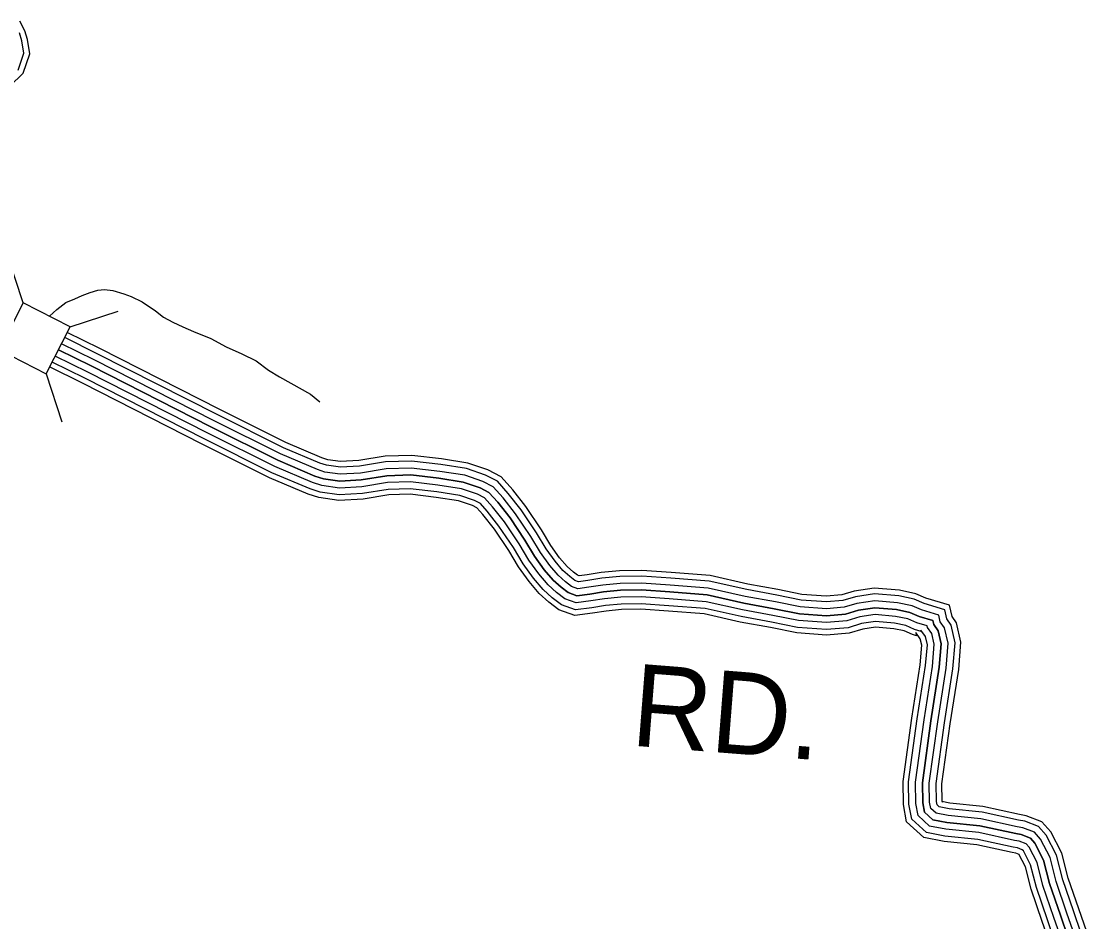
# Model space of a CAD drawing. Extents: x 1788175 to 1969470, y 584502 to 738744.
# Drawn here: x 1904395 to 1909191, y 668335 to 672391 of the extents above; entities that cross this region are included whole.
import ezdxf

# ---------------------------------------------------------------- set-up
doc = ezdxf.new("R2010")
doc.units = 0
for name, color, linetype in [('DESIGN - ROW - Right-of-Way and Easement Labels', 7, 'Continuous'), ('DESIGN - TRANSPORTATION - Text', 7, 'Continuous'), ('SURVEY - DRAINAGE - Storm Sewer', 7, 'Continuous'), ('SURVEY - PROPERTY - Owners', 7, 'Continuous'), ('SURVEY - TRANSPORTATION - Roads', 7, 'Continuous')]:
    doc.layers.add(name, color=color, linetype=linetype)

msp = doc.modelspace()

# ---------------------------------------------------------------- linework, layer by layer
at = {"layer": 'DESIGN - TRANSPORTATION - Text'}
msp.add_lwpolyline([(1904521.6, 671062.8), (1904555.5, 671093.4), (1904595.7, 671124.6), (1904635.8, 671140.2), (1904669.2, 671155.8), (1904704.9, 671169.2), (1904740.6, 671180.4), (1904769.6, 671182.6), (1904807.5, 671178.1), (1904856.6, 671162.5), (1904890, 671151.4), (1904939.1, 671126.8), (1904999.3, 671086.7), (1905035, 671057.7), (1905077.3, 671035.4), (1905121.9, 671015.3), (1905171, 670993), (1905249, 670961.8), (1905318.2, 670923.9), (1905387.3, 670892.7), (1905452, 670861.5), (1905507.7, 670819.1), (1905556.8, 670790.1), (1905608.1, 670761.1), (1905697.3, 670712), (1905739.6, 670676.4)], dxfattribs=at)
at = {"layer": 'SURVEY - DRAINAGE - Storm Sewer'}
for p, q in [((1904403.4, 671122.2), (1904333.1, 671338.1)), ((1904615.2, 671014.5), (1904831.2, 671084.8)), ((1904507.5, 670802.7), (1904577.8, 670586.8))]:
    msp.add_line(p, q, dxfattribs=at)
msp.add_lwpolyline([(1904403.4, 671122.2), (1904295.7, 670910.4), (1904507.5, 670802.7), (1904615.2, 671014.5), (1904403.4, 671122.2)], dxfattribs=at)
at = {"layer": 'SURVEY - PROPERTY - Owners'}
msp.add_lwpolyline([(1904562.4, 670910.7), (1904709.3, 670838.3), (1905248.9, 670564.1), (1905549.6, 670413.8), (1905717, 670342.5), (1905754.9, 670330.2), (1905828.8, 670319.7), (1905924.8, 670325), (1906040.9, 670344.2), (1906148.9, 670347.4), (1906274.7, 670332.5), (1906384.5, 670315.7), (1906460.3, 670289.1), (1906500.1, 670268.8), (1906539.8, 670224.5), (1906595.2, 670154), (1906662.4, 670053.5), (1906705.8, 669981.1), (1906749.3, 669920.7), (1906789, 669874.4), (1906824.7, 669842.1), (1906856.5, 669817.8), (1906896.4, 669803.5), (1906954.4, 669811.1), (1907016.5, 669820.7), (1907092.5, 669828.1), (1907186.4, 669829.5), (1907314.3, 669820.5), (1907482.2, 669807.3), (1907647.8, 669770.1), (1907783.6, 669745.1), (1907897.3, 669722.3), (1908019.2, 669713.4), (1908105.2, 669720.8), (1908163.3, 669738.4), (1908237.4, 669749.8), (1908335.3, 669741.1), (1908395.2, 669728.7), (1908437, 669710.4), (1908498.8, 669691.9), (1908502.7, 669673.9), (1908522.5, 669645.7), (1908536, 669587.5), (1908527.2, 669481.5), (1908489.4, 669239.5), (1908451.2, 668961.5), (1908452.5, 668871.4), (1908460.2, 668829.3), (1908497.9, 668795), (1908561.8, 668782.5), (1908709.6, 668767.5), (1908871.3, 668732.3), (1908895.2, 668728.1), (1908937.1, 668711.8), (1908956.9, 668689.6), (1908996.3, 668613.3), (1909023.5, 668507), (1909072.4, 668364.5), (1909107.6, 668262.1)], dxfattribs=at)
at = {"layer": 'SURVEY - TRANSPORTATION - Roads'}
for points in [[(1904343.6, 672097.9), (1904403.1, 672156.7), (1904433.2, 672244.7), (1904423.2, 672308.1), (1904411.3, 672347.7), (1904389, 672390.7)], [(1904380.8, 672170.7), (1904406.8, 672247), (1904398.1, 672302.4), (1904387.4, 672338)], [(1909190.6, 668290.4), (1909155.3, 668392.9), (1909107.6, 668532.1), (1909078.8, 668644.6), (1909029.8, 668739.8), (1908988.5, 668785.9), (1908918.9, 668813), (1908888.2, 668818.4), (1908723.5, 668854.2), (1908574.7, 668869.4), (1908538.8, 668876.4), (1908541.2, 668874.2), (1908540.1, 668880), (1908539, 668956.2), (1908576.2, 669226.8), (1908614.4, 669471.1), (1908624.6, 669594), (1908604, 669682.2), (1908584.8, 669709.7), (1908573.8, 669761.1), (1908467.3, 669792.9), (1908422, 669812.7), (1908348.1, 669828.1), (1908234.5, 669838.2), (1908143.8, 669824.1), (1908088.6, 669807.4), (1908018.6, 669801.4), (1907909.2, 669809.3), (1907800.1, 669831.2), (1907665.4, 669856.1), (1907495.3, 669894.3), (1907320.8, 669908), (1907188.9, 669917.2), (1907087.6, 669915.8), (1907005.5, 669907.7), (1906942, 669898), (1906906, 669893.2), (1906898.9, 669895.8), (1906880.8, 669909.6), (1906852, 669935.7), (1906818.4, 669974.9), (1906779.1, 670029.4), (1906736.5, 670100.4), (1906666.3, 670205.6), (1906607, 670280.9), (1906554.6, 670339.5), (1906494.9, 670370), (1906405.9, 670401.2), (1906286.5, 670419.4), (1906152.8, 670435.3), (1906032.4, 670431.7), (1905915.2, 670412.3), (1905832.6, 670407.8), (1905774.8, 670416), (1905747.8, 670424.8), (1905586.5, 670493.5), (1905288.4, 670642.4), (1904748.5, 670916.7), (1904602.2, 670988.9)], [(1909136.9, 668272.1), (1909101.7, 668374.5), (1909053.2, 668515.8), (1909025.5, 668624.3), (1908982.7, 668707.3), (1908955.3, 668738), (1908903.6, 668758.1), (1908877.2, 668762.7), (1908714.5, 668798.1), (1908566.4, 668813.2), (1908512.4, 668823.8), (1908488.8, 668845.2), (1908483.5, 668874.4), (1908482.3, 668959.6), (1908520, 669235), (1908558, 669477.8), (1908567.3, 669589.8), (1908551.3, 669658.6), (1908531.7, 669686.5), (1908525.3, 669716.4), (1908447.7, 669739.5), (1908404.6, 669758.4), (1908339.8, 669771.9), (1908236.4, 669781.1), (1908156.4, 669768.7), (1908099.3, 669751.4), (1908019, 669744.5), (1907901.5, 669753), (1907789.4, 669775.5), (1907654, 669800.5), (1907486.8, 669838.1), (1907316.6, 669851.5), (1907187.3, 669860.5), (1907090.7, 669859.1), (1907012.6, 669851.4), (1906950, 669841.8), (1906899.8, 669835.2), (1906871.5, 669845.4), (1906844.5, 669865.9), (1906811.2, 669896), (1906773.7, 669939.9), (1906731.7, 669998.1), (1906688.6, 670070), (1906620.3, 670172.3), (1906563.5, 670244.4), (1906519.4, 670293.8), (1906472.5, 670317.7), (1906392.1, 670345.9), (1906278.9, 670363.2), (1906150.2, 670378.5), (1906037.9, 670375.1), (1905921.4, 670355.9), (1905830.1, 670350.8), (1905761.9, 670360.6), (1905727.9, 670371.6), (1905562.6, 670441.9), (1905262.9, 670591.8), (1904723.1, 670866), (1904576.5, 670938.3)], [(1909166.2, 668282.1), (1909131, 668384.6), (1909082.9, 668524.7), (1909054.6, 668635.4), (1909008.4, 668725.1), (1908973.4, 668764.2), (1908912, 668788.1), (1908883.2, 668793.1), (1908719.4, 668828.8), (1908570.9, 668843.9), (1908526.8, 668852.5), (1908517.4, 668861.1), (1908514.5, 668877.5), (1908513.3, 668957.7), (1908550.7, 669230.5), (1908588.8, 669474.1), (1908598.6, 669592.1), (1908580.1, 669671.5), (1908560.7, 669699.2), (1908551.8, 669740.8), (1908458.4, 669768.7), (1908414.1, 669788.1), (1908344.4, 669802.6), (1908235.4, 669812.3), (1908149.5, 669799), (1908093.5, 669782), (1908018.8, 669775.6), (1907905.7, 669783.8), (1907795.3, 669806), (1907660.2, 669830.9), (1907491.4, 669868.8), (1907318.9, 669882.4), (1907188.2, 669891.5), (1907089, 669890.1), (1907008.7, 669882.2), (1906945.7, 669872.5), (1906903.2, 669866.9), (1906886.5, 669872.9), (1906864.3, 669889.8), (1906833.5, 669917.7), (1906798.1, 669959), (1906757.6, 670015.2), (1906714.8, 670086.6), (1906645.4, 670190.5), (1906587.3, 670264.4), (1906538.6, 670318.8), (1906484.7, 670346.3), (1906399.6, 670376.1), (1906283.1, 670394), (1906151.6, 670409.5), (1906034.9, 670406.1), (1905918, 670386.7), (1905831.5, 670381.9), (1905768.9, 670390.9), (1905738.8, 670400.7), (1905575.7, 670470.1), (1905276.8, 670619.5), (1904737, 670893.7), (1904590.6, 670966)], [(1904562.4, 670910.7), (1904709.3, 670838.3), (1905248.9, 670564.1), (1905549.6, 670413.8), (1905717, 670342.5), (1905754.9, 670330.2), (1905828.8, 670319.7), (1905924.8, 670325), (1906040.9, 670344.2), (1906148.9, 670347.4), (1906274.7, 670332.5), (1906384.5, 670315.7), (1906460.3, 670289.1), (1906500.1, 670268.8), (1906539.8, 670224.5), (1906595.2, 670154), (1906662.4, 670053.5), (1906705.8, 669981.1), (1906749.3, 669920.7), (1906789, 669874.4), (1906824.7, 669842.1), (1906856.5, 669817.8), (1906896.4, 669803.5), (1906954.4, 669811.1), (1907016.5, 669820.7), (1907092.5, 669828.1), (1907186.4, 669829.5), (1907314.3, 669820.5), (1907482.2, 669807.3), (1907647.8, 669770.1), (1907783.6, 669745.1), (1907897.3, 669722.3), (1908019.2, 669713.4), (1908105.2, 669720.8), (1908163.3, 669738.4), (1908237.4, 669749.8), (1908335.3, 669741.1), (1908395.2, 669728.7), (1908437, 669710.4), (1908498.8, 669691.9), (1908502.7, 669673.9), (1908522.5, 669645.7), (1908536, 669587.5), (1908527.2, 669481.5), (1908489.4, 669239.5), (1908451.2, 668961.5), (1908452.5, 668871.4), (1908460.2, 668829.3), (1908497.9, 668795), (1908561.8, 668782.5), (1908709.6, 668767.5), (1908871.3, 668732.3), (1908895.2, 668728.1), (1908937.1, 668711.8), (1908956.9, 668689.6), (1908996.3, 668613.3), (1909023.5, 668507), (1909072.4, 668364.5), (1909107.6, 668262.1)], [(1909107.6, 668262.1), (1909072.4, 668364.5), (1909023.5, 668507), (1908996.3, 668613.3), (1908956.9, 668689.6), (1908937.1, 668711.8), (1908895.2, 668728.1), (1908871.3, 668732.3), (1908709.6, 668767.5), (1908561.8, 668782.5), (1908497.9, 668795), (1908460.2, 668829.3), (1908452.5, 668871.4), (1908451.2, 668961.5), (1908489.4, 669239.5), (1908527.2, 669481.5), (1908536, 669587.5), (1908522.5, 669645.7), (1908502.7, 669673.9), (1908498.8, 669691.9), (1908437, 669710.4), (1908395.2, 669728.7), (1908335.3, 669741.1), (1908237.4, 669749.8), (1908163.3, 669738.4), (1908105.2, 669720.8), (1908019.2, 669713.4), (1907897.3, 669722.3), (1907783.6, 669745.1), (1907647.8, 669770.1), (1907482.2, 669807.3), (1907314.3, 669820.5), (1907186.4, 669829.5), (1907092.5, 669828.1), (1907016.5, 669820.7), (1906954.4, 669811.1), (1906896.4, 669803.5), (1906856.5, 669817.8), (1906824.7, 669842.1), (1906789, 669874.4), (1906749.3, 669920.7), (1906705.8, 669981.1), (1906662.4, 670053.5), (1906595.2, 670154), (1906539.8, 670224.5), (1906500.1, 670268.8), (1906460.3, 670289.1), (1906384.5, 670315.7), (1906274.7, 670332.5), (1906148.9, 670347.4), (1906040.9, 670344.2), (1905924.8, 670325), (1905828.8, 670319.7), (1905754.9, 670330.2), (1905717, 670342.5), (1905549.6, 670413.8), (1905248.9, 670564.1), (1904709.3, 670838.3), (1904562.5, 670910.7)], [(1909048.9, 668242.1), (1909013.7, 668344.3), (1908964, 668489.2), (1908938, 668591.1), (1908905.5, 668654.2), (1908900.8, 668659.4), (1908878.5, 668668.1), (1908859.4, 668671.4), (1908699.9, 668706.1), (1908552.7, 668721.1), (1908469, 668737.5), (1908403, 668797.6), (1908390.6, 668865.4), (1908389.2, 668965.3), (1908428, 669248.5), (1908465.6, 669488.9), (1908473.4, 669583), (1908464.8, 669619.9), (1908444.7, 669648.6), (1908445.9, 669643), (1908415.6, 669652.1), (1908376.2, 669669.3), (1908326.2, 669679.7), (1908239.4, 669687.4), (1908177.1, 669677.8), (1908117, 669659.5), (1908019.6, 669651.2), (1907888.9, 669660.7), (1907771.8, 669684.2), (1907635.4, 669709.3), (1907472.9, 669745.9), (1907309.7, 669758.7), (1907184.7, 669767.4), (1907096, 669766.2), (1907024.2, 669759.1), (1906963.2, 669749.7), (1906889.6, 669740.1), (1906826.5, 669762.7), (1906785, 669794.3), (1906744.4, 669831), (1906700.5, 669882.4), (1906654, 669946.9), (1906610, 670020.3), (1906545, 670117.6), (1906492.3, 670184.6), (1906461.6, 670218.9), (1906435.8, 670232), (1906369.5, 670255.3), (1906266.4, 670271.1), (1906146.1, 670285.3), (1906046.9, 670282.4), (1905931.6, 670263.3), (1905826.1, 670257.5), (1905740.9, 670269.6), (1905695.3, 670284.4), (1905523.6, 670357.5), (1905221, 670508.7), (1904681.5, 670782.8), (1904534.3, 670855.4)], [(1909078.2, 668252.1), (1909043.1, 668354.4), (1908993.8, 668498.1), (1908967.2, 668602.2), (1908931.2, 668671.9), (1908918.9, 668685.6), (1908886.9, 668698.1), (1908865.3, 668701.8), (1908704.7, 668736.8), (1908557.3, 668751.8), (1908483.5, 668766.2), (1908431.6, 668813.4), (1908421.6, 668868.4), (1908420.2, 668963.4), (1908458.7, 669244), (1908496.4, 669485.2), (1908504.7, 669585.2), (1908493.7, 669632.8), (1908473.7, 669661.2), (1908472.4, 669667.5), (1908426.3, 669681.2), (1908385.7, 669699), (1908330.8, 669710.4), (1908238.4, 669718.6), (1908170.2, 669708.1), (1908111.1, 669690.2), (1908019.4, 669682.3), (1907893.1, 669691.5), (1907777.7, 669714.7), (1907641.6, 669739.7), (1907477.5, 669776.6), (1907312, 669789.6), (1907185.6, 669798.5), (1907094.2, 669797.2), (1907020.3, 669789.9), (1906958.8, 669780.4), (1906893, 669771.8), (1906841.5, 669790.3), (1906804.9, 669818.2), (1906766.7, 669852.7), (1906724.9, 669901.5), (1906679.9, 669964), (1906636.2, 670036.9), (1906570.1, 670135.8), (1906516, 670204.6), (1906480.9, 670243.9), (1906448.1, 670260.6), (1906377, 670285.5), (1906270.5, 670301.8), (1906147.5, 670316.4), (1906043.9, 670313.3), (1905928.2, 670294.2), (1905827.5, 670288.6), (1905747.9, 670299.9), (1905706.1, 670313.5), (1905536.6, 670385.6), (1905235, 670536.4), (1904695.4, 670810.5), (1904548.4, 670883.1)], [(1909025.5, 668234.1), (1908990.4, 668336.3), (1908940.3, 668482.1), (1908914.7, 668582.2), (1908884.9, 668640), (1908886.3, 668638.5), (1908871.8, 668644.2), (1908854.6, 668647.2), (1908696, 668681.7), (1908549.1, 668696.7), (1908457.5, 668714.5), (1908380.1, 668784.9), (1908365.9, 668863), (1908364.4, 668966.8), (1908403.6, 669252.1), (1908441.1, 669491.8), (1908448.5, 669581.1), (1908441.8, 669609.6), (1908421.6, 669638.5), (1908424.8, 669623.5), (1908407.1, 669628.8), (1908368.7, 669645.6), (1908322.6, 669655.2), (1908240.2, 669662.5), (1908182.7, 669653.6), (1908121.7, 669635.1), (1908019.8, 669626.4), (1907885.6, 669636.2), (1907767.2, 669659.9), (1907630.4, 669685.1), (1907469.2, 669721.4), (1907307.9, 669734.1), (1907184, 669742.7), (1907097.3, 669741.5), (1907027.3, 669734.6), (1906966.6, 669725.3), (1906886.8, 669714.8), (1906814.6, 669740.7), (1906769.2, 669775.3), (1906726.7, 669813.8), (1906681.1, 669867.1), (1906633.3, 669933.3), (1906589.1, 670007), (1906525, 670103.1), (1906473.3, 670168.7), (1906446.3, 670198.9), (1906426.1, 670209.2), (1906363.4, 670231.2), (1906263, 670246.6), (1906145, 670260.6), (1906049.3, 670257.7), (1905934.3, 670238.7), (1905825, 670232.6), (1905735.3, 670245.5), (1905686.6, 670261.2), (1905513.2, 670335), (1905209.9, 670486.7), (1904670.4, 670760.7), (1904521.8, 670834.1)]]:
    msp.add_lwpolyline(points, dxfattribs=at)

# ---------------------------------------------------------------- texts
at = {"layer": 'DESIGN - ROW - Right-of-Way and Easement Labels'}
msp.add_text('RD.', height=370, rotation=355.498, dxfattribs=at).set_placement((1907133.8, 669129.3))

doc.saveas('drawing.dxf')
